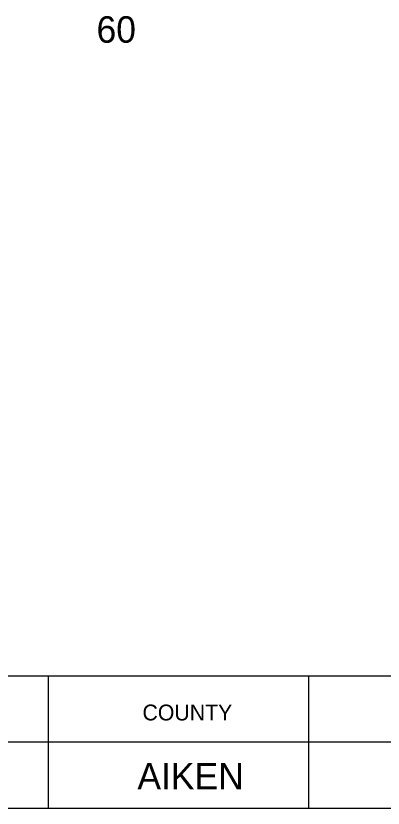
# Model space of a CAD drawing. Extents: x 1000 to 1162, y 999 to 8520.
# Drawn here: x 1138.48 to 1145.41, y 7425.05 to 7440.01 of the extents above; entities that cross this region are included whole.
import ezdxf

# ---------------------------------------------------------------- set-up
doc = ezdxf.new("R2010")
doc.units = 0
for name, color, linetype in [('Level 20', 7, 'Continuous'), ('Level 3', 7, 'Continuous'), ('Level 56', 7, 'Continuous')]:
    doc.layers.add(name, color=color, linetype=linetype)

msp = doc.modelspace()

# ---------------------------------------------------------------- linework, layer by layer
at = {"layer": 'Level 3'}
for p, q in [((1133.055, 7427.546), (1161.555, 7427.546)), ((1133.055, 7427.546), (1161.555, 7427.546)), ((1133.055, 7427.546), (1161.555, 7427.546)), ((1133.055, 7427.546), (1161.555, 7427.546)), ((1133.055, 7427.546), (1161.555, 7427.546)), ((1133.055, 7427.546), (1161.555, 7427.546)), ((1133.055, 7427.546), (1161.555, 7427.546)), ((1133.055, 7427.546), (1161.555, 7427.546)), ((1133.055, 7427.546), (1161.555, 7427.546)), ((1133.055, 7427.546), (1161.555, 7427.546)), ((1133.055, 7427.546), (1161.555, 7427.546)), ((1133.055, 7427.546), (1161.555, 7427.546)), ((1133.055, 7427.546), (1161.555, 7427.546)), ((1133.055, 7427.546), (1161.555, 7427.546)), ((1133.055, 7427.546), (1161.555, 7427.546)), ((1133.055, 7427.546), (1161.555, 7427.546)), ((1133.055, 7427.546), (1161.555, 7427.546)), ((1133.055, 7427.546), (1161.555, 7427.546)), ((1133.055, 7427.546), (1161.555, 7427.546)), ((1133.055, 7427.546), (1161.555, 7427.546)), ((1133.055, 7427.546), (1161.555, 7427.546)), ((1133.055, 7427.546), (1161.555, 7427.546)), ((1133.055, 7427.546), (1161.555, 7427.546)), ((1133.055, 7427.546), (1161.555, 7427.546)), ((1133.055, 7427.546), (1161.555, 7427.546)), ((1133.055, 7427.546), (1161.555, 7427.546)), ((1133.055, 7427.546), (1161.555, 7427.546)), ((1133.055, 7427.546), (1161.555, 7427.546)), ((1133.055, 7427.546), (1161.555, 7427.546)), ((1133.055, 7427.546), (1161.555, 7427.546)), ((1133.055, 7427.546), (1161.555, 7427.546)), ((1133.055, 7427.546), (1161.555, 7427.546)), ((1133.055, 7427.546), (1161.555, 7427.546)), ((1133.055, 7427.546), (1161.555, 7427.546)), ((1133.055, 7427.546), (1161.555, 7427.546)), ((1133.055, 7427.546), (1161.555, 7427.546)), ((1133.055, 7427.546), (1161.555, 7427.546)), ((1133.055, 7427.546), (1161.555, 7427.546)), ((1133.055, 7427.546), (1161.555, 7427.546)), ((1133.055, 7427.546), (1161.555, 7427.546)), ((1133.055, 7427.546), (1161.555, 7427.546)), ((1133.055, 7427.546), (1161.555, 7427.546)), ((1133.055, 7427.546), (1161.555, 7427.546)), ((1133.055, 7427.546), (1161.555, 7427.546)), ((1133.055, 7427.546), (1161.555, 7427.546)), ((1133.055, 7427.546), (1161.555, 7427.546)), ((1133.055, 7427.546), (1161.555, 7427.546)), ((1133.055, 7427.546), (1161.555, 7427.546)), ((1133.055, 7427.546), (1161.555, 7427.546)), ((1133.055, 7427.546), (1161.555, 7427.546)), ((1133.055, 7427.546), (1161.555, 7427.546)), ((1133.055, 7427.546), (1161.555, 7427.546)), ((1133.055, 7427.546), (1161.555, 7427.546)), ((1133.055, 7427.546), (1161.555, 7427.546)), ((1139.087, 7427.546), (1139.087, 7425.046)), ((1139.087, 7427.546), (1139.087, 7425.046)), ((1139.087, 7427.546), (1139.087, 7425.046)), ((1139.087, 7427.546), (1139.087, 7425.046)), ((1139.087, 7427.546), (1139.087, 7425.046)), ((1139.087, 7427.546), (1139.087, 7425.046)), ((1139.087, 7427.546), (1139.087, 7425.046)), ((1139.087, 7427.546), (1139.087, 7425.046)), ((1139.087, 7427.546), (1139.087, 7425.046)), ((1139.087, 7427.546), (1139.087, 7425.046)), ((1139.087, 7427.546), (1139.087, 7425.046)), ((1139.087, 7427.546), (1139.087, 7425.046)), ((1139.087, 7427.546), (1139.087, 7425.046)), ((1139.087, 7427.546), (1139.087, 7425.046)), ((1139.087, 7427.546), (1139.087, 7425.046)), ((1139.087, 7427.546), (1139.087, 7425.046)), ((1139.087, 7427.546), (1139.087, 7425.046)), ((1139.087, 7427.546), (1139.087, 7425.046)), ((1139.087, 7427.546), (1139.087, 7425.046)), ((1139.087, 7427.546), (1139.087, 7425.046)), ((1139.087, 7427.546), (1139.087, 7425.046)), ((1139.087, 7427.546), (1139.087, 7425.046)), ((1139.087, 7427.546), (1139.087, 7425.046)), ((1139.087, 7427.546), (1139.087, 7425.046)), ((1139.087, 7427.546), (1139.087, 7425.046)), ((1139.087, 7427.546), (1139.087, 7425.046)), ((1139.087, 7427.546), (1139.087, 7425.046)), ((1139.087, 7427.546), (1139.087, 7425.046)), ((1139.087, 7427.546), (1139.087, 7425.046)), ((1139.087, 7427.546), (1139.087, 7425.046)), ((1139.087, 7427.546), (1139.087, 7425.046)), ((1139.087, 7427.546), (1139.087, 7425.046)), ((1139.087, 7427.546), (1139.087, 7425.046)), ((1139.087, 7427.546), (1139.087, 7425.046)), ((1139.087, 7427.546), (1139.087, 7425.046)), ((1139.087, 7427.546), (1139.087, 7425.046)), ((1139.087, 7427.546), (1139.087, 7425.046)), ((1139.087, 7427.546), (1139.087, 7425.046)), ((1139.087, 7427.546), (1139.087, 7425.046)), ((1139.087, 7427.546), (1139.087, 7425.046)), ((1139.087, 7427.546), (1139.087, 7425.046)), ((1139.087, 7427.546), (1139.087, 7425.046)), ((1139.087, 7427.546), (1139.087, 7425.046)), ((1139.087, 7427.546), (1139.087, 7425.046)), ((1139.087, 7427.546), (1139.087, 7425.046)), ((1139.087, 7427.546), (1139.087, 7425.046)), ((1139.087, 7427.546), (1139.087, 7425.046)), ((1139.087, 7427.546), (1139.087, 7425.046)), ((1139.087, 7427.546), (1139.087, 7425.046)), ((1139.087, 7427.546), (1139.087, 7425.046)), ((1139.087, 7427.546), (1139.087, 7425.046)), ((1139.087, 7427.546), (1139.087, 7425.046)), ((1139.087, 7427.546), (1139.087, 7425.046)), ((1139.087, 7427.546), (1139.087, 7425.046)), ((1144, 7427.546), (1144, 7425.046)), ((1144, 7427.546), (1144, 7425.046)), ((1144, 7427.546), (1144, 7425.046)), ((1144, 7427.546), (1144, 7425.046)), ((1144, 7427.546), (1144, 7425.046)), ((1144, 7427.546), (1144, 7425.046)), ((1144, 7427.546), (1144, 7425.046)), ((1144, 7427.546), (1144, 7425.046)), ((1144, 7427.546), (1144, 7425.046)), ((1144, 7427.546), (1144, 7425.046)), ((1144, 7427.546), (1144, 7425.046)), ((1144, 7427.546), (1144, 7425.046)), ((1144, 7427.546), (1144, 7425.046)), ((1144, 7427.546), (1144, 7425.046)), ((1144, 7427.546), (1144, 7425.046)), ((1144, 7427.546), (1144, 7425.046)), ((1144, 7427.546), (1144, 7425.046)), ((1144, 7427.546), (1144, 7425.046)), ((1144, 7427.546), (1144, 7425.046)), ((1144, 7427.546), (1144, 7425.046)), ((1144, 7427.546), (1144, 7425.046)), ((1144, 7427.546), (1144, 7425.046)), ((1144, 7427.546), (1144, 7425.046)), ((1144, 7427.546), (1144, 7425.046)), ((1144, 7427.546), (1144, 7425.046)), ((1144, 7427.546), (1144, 7425.046)), ((1144, 7427.546), (1144, 7425.046)), ((1144, 7427.546), (1144, 7425.046)), ((1144, 7427.546), (1144, 7425.046)), ((1144, 7427.546), (1144, 7425.046)), ((1144, 7427.546), (1144, 7425.046)), ((1144, 7427.546), (1144, 7425.046)), ((1144, 7427.546), (1144, 7425.046)), ((1144, 7427.546), (1144, 7425.046)), ((1144, 7427.546), (1144, 7425.046)), ((1144, 7427.546), (1144, 7425.046)), ((1144, 7427.546), (1144, 7425.046)), ((1144, 7427.546), (1144, 7425.046)), ((1144, 7427.546), (1144, 7425.046)), ((1144, 7427.546), (1144, 7425.046)), ((1144, 7427.546), (1144, 7425.046)), ((1144, 7427.546), (1144, 7425.046)), ((1144, 7427.546), (1144, 7425.046)), ((1144, 7427.546), (1144, 7425.046)), ((1144, 7427.546), (1144, 7425.046)), ((1144, 7427.546), (1144, 7425.046)), ((1144, 7427.546), (1144, 7425.046)), ((1144, 7427.546), (1144, 7425.046)), ((1144, 7427.546), (1144, 7425.046)), ((1144, 7427.546), (1144, 7425.046)), ((1144, 7427.546), (1144, 7425.046)), ((1144, 7427.546), (1144, 7425.046)), ((1144, 7427.546), (1144, 7425.046)), ((1144, 7427.546), (1144, 7425.046)), ((1133.055, 7426.296), (1161.555, 7426.296)), ((1133.055, 7426.296), (1161.555, 7426.296)), ((1133.055, 7426.296), (1161.555, 7426.296)), ((1133.055, 7426.296), (1161.555, 7426.296)), ((1133.055, 7426.296), (1161.555, 7426.296)), ((1133.055, 7426.296), (1161.555, 7426.296)), ((1133.055, 7426.296), (1161.555, 7426.296)), ((1133.055, 7426.296), (1161.555, 7426.296)), ((1133.055, 7426.296), (1161.555, 7426.296)), ((1133.055, 7426.296), (1161.555, 7426.296)), ((1133.055, 7426.296), (1161.555, 7426.296)), ((1133.055, 7426.296), (1161.555, 7426.296)), ((1133.055, 7426.296), (1161.555, 7426.296)), ((1133.055, 7426.296), (1161.555, 7426.296)), ((1133.055, 7426.296), (1161.555, 7426.296)), ((1133.055, 7426.296), (1161.555, 7426.296)), ((1133.055, 7426.296), (1161.555, 7426.296)), ((1133.055, 7426.296), (1161.555, 7426.296)), ((1133.055, 7426.296), (1161.555, 7426.296)), ((1133.055, 7426.296), (1161.555, 7426.296)), ((1133.055, 7426.296), (1161.555, 7426.296)), ((1133.055, 7426.296), (1161.555, 7426.296)), ((1133.055, 7426.296), (1161.555, 7426.296)), ((1133.055, 7426.296), (1161.555, 7426.296)), ((1133.055, 7426.296), (1161.555, 7426.296)), ((1133.055, 7426.296), (1161.555, 7426.296)), ((1133.055, 7426.296), (1161.555, 7426.296)), ((1133.055, 7426.296), (1161.555, 7426.296)), ((1133.055, 7426.296), (1161.555, 7426.296)), ((1133.055, 7426.296), (1161.555, 7426.296)), ((1133.055, 7426.296), (1161.555, 7426.296)), ((1133.055, 7426.296), (1161.555, 7426.296)), ((1133.055, 7426.296), (1161.555, 7426.296)), ((1133.055, 7426.296), (1161.555, 7426.296)), ((1133.055, 7426.296), (1161.555, 7426.296)), ((1133.055, 7426.296), (1161.555, 7426.296)), ((1133.055, 7426.296), (1161.555, 7426.296)), ((1133.055, 7426.296), (1161.555, 7426.296)), ((1133.055, 7426.296), (1161.555, 7426.296)), ((1133.055, 7426.296), (1161.555, 7426.296)), ((1133.055, 7426.296), (1161.555, 7426.296)), ((1133.055, 7426.296), (1161.555, 7426.296)), ((1133.055, 7426.296), (1161.555, 7426.296)), ((1133.055, 7426.296), (1161.555, 7426.296)), ((1133.055, 7426.296), (1161.555, 7426.296)), ((1133.055, 7426.296), (1161.555, 7426.296)), ((1133.055, 7426.296), (1161.555, 7426.296)), ((1133.055, 7426.296), (1161.555, 7426.296)), ((1133.055, 7426.296), (1161.555, 7426.296)), ((1133.055, 7426.296), (1161.555, 7426.296)), ((1133.055, 7426.296), (1161.555, 7426.296)), ((1133.055, 7426.296), (1161.555, 7426.296)), ((1133.055, 7426.296), (1161.555, 7426.296)), ((1133.055, 7426.296), (1161.555, 7426.296)), ((1133.055, 7425.046), (1161.555, 7425.046)), ((1133.055, 7425.046), (1161.555, 7425.046)), ((1133.055, 7425.046), (1161.555, 7425.046)), ((1133.055, 7425.046), (1161.555, 7425.046)), ((1133.055, 7425.046), (1161.555, 7425.046)), ((1133.055, 7425.046), (1161.555, 7425.046)), ((1133.055, 7425.046), (1161.555, 7425.046)), ((1133.055, 7425.046), (1161.555, 7425.046)), ((1133.055, 7425.046), (1161.555, 7425.046)), ((1133.055, 7425.046), (1161.555, 7425.046)), ((1133.055, 7425.046), (1161.555, 7425.046)), ((1133.055, 7425.046), (1161.555, 7425.046)), ((1133.055, 7425.046), (1161.555, 7425.046)), ((1133.055, 7425.046), (1161.555, 7425.046)), ((1133.055, 7425.046), (1161.555, 7425.046)), ((1133.055, 7425.046), (1161.555, 7425.046)), ((1133.055, 7425.046), (1161.555, 7425.046)), ((1133.055, 7425.046), (1161.555, 7425.046)), ((1133.055, 7425.046), (1161.555, 7425.046)), ((1133.055, 7425.046), (1161.555, 7425.046)), ((1133.055, 7425.046), (1161.555, 7425.046)), ((1133.055, 7425.046), (1161.555, 7425.046)), ((1133.055, 7425.046), (1161.555, 7425.046)), ((1133.055, 7425.046), (1161.555, 7425.046)), ((1133.055, 7425.046), (1161.555, 7425.046)), ((1133.055, 7425.046), (1161.555, 7425.046)), ((1133.055, 7425.046), (1161.555, 7425.046)), ((1133.055, 7425.046), (1161.555, 7425.046)), ((1133.055, 7425.046), (1161.555, 7425.046)), ((1133.055, 7425.046), (1161.555, 7425.046)), ((1133.055, 7425.046), (1161.555, 7425.046)), ((1133.055, 7425.046), (1161.555, 7425.046)), ((1133.055, 7425.046), (1161.555, 7425.046)), ((1133.055, 7425.046), (1161.555, 7425.046)), ((1133.055, 7425.046), (1161.555, 7425.046)), ((1133.055, 7425.046), (1161.555, 7425.046)), ((1133.055, 7425.046), (1161.555, 7425.046)), ((1133.055, 7425.046), (1161.555, 7425.046)), ((1133.055, 7425.046), (1161.555, 7425.046)), ((1133.055, 7425.046), (1161.555, 7425.046)), ((1133.055, 7425.046), (1161.555, 7425.046)), ((1133.055, 7425.046), (1161.555, 7425.046)), ((1133.055, 7425.046), (1161.555, 7425.046)), ((1133.055, 7425.046), (1161.555, 7425.046)), ((1133.055, 7425.046), (1161.555, 7425.046)), ((1133.055, 7425.046), (1161.555, 7425.046)), ((1133.055, 7425.046), (1161.555, 7425.046)), ((1133.055, 7425.046), (1161.555, 7425.046)), ((1133.055, 7425.046), (1161.555, 7425.046)), ((1133.055, 7425.046), (1161.555, 7425.046)), ((1133.055, 7425.046), (1161.555, 7425.046)), ((1133.055, 7425.046), (1161.555, 7425.046)), ((1133.055, 7425.046), (1161.555, 7425.046)), ((1133.055, 7425.046), (1161.555, 7425.046))]:
    msp.add_line(p, q, dxfattribs=at)

# ---------------------------------------------------------------- texts
at = {"layer": 'Level 20'}
msp.add_text('AIKEN', height=0.5, dxfattribs=at).set_placement((1140.771, 7425.4))
at = {"layer": 'Level 3'}
msp.add_text('COUNTY', height=0.3, dxfattribs=at).set_placement((1140.867, 7426.702))
msp.add_text('COUNTY', height=0.3, dxfattribs=at).set_placement((1140.867, 7426.702))
msp.add_text('COUNTY', height=0.3, dxfattribs=at).set_placement((1140.867, 7426.702))
msp.add_text('COUNTY', height=0.3, dxfattribs=at).set_placement((1140.867, 7426.702))
msp.add_text('COUNTY', height=0.3, dxfattribs=at).set_placement((1140.867, 7426.702))
msp.add_text('COUNTY', height=0.3, dxfattribs=at).set_placement((1140.867, 7426.702))
msp.add_text('COUNTY', height=0.3, dxfattribs=at).set_placement((1140.867, 7426.702))
msp.add_text('COUNTY', height=0.3, dxfattribs=at).set_placement((1140.867, 7426.702))
msp.add_text('COUNTY', height=0.3, dxfattribs=at).set_placement((1140.867, 7426.702))
msp.add_text('COUNTY', height=0.3, dxfattribs=at).set_placement((1140.867, 7426.702))
msp.add_text('COUNTY', height=0.3, dxfattribs=at).set_placement((1140.867, 7426.702))
msp.add_text('COUNTY', height=0.3, dxfattribs=at).set_placement((1140.867, 7426.702))
msp.add_text('COUNTY', height=0.3, dxfattribs=at).set_placement((1140.867, 7426.702))
msp.add_text('COUNTY', height=0.3, dxfattribs=at).set_placement((1140.867, 7426.702))
msp.add_text('COUNTY', height=0.3, dxfattribs=at).set_placement((1140.867, 7426.702))
msp.add_text('COUNTY', height=0.3, dxfattribs=at).set_placement((1140.867, 7426.702))
msp.add_text('COUNTY', height=0.3, dxfattribs=at).set_placement((1140.867, 7426.702))
msp.add_text('COUNTY', height=0.3, dxfattribs=at).set_placement((1140.867, 7426.702))
msp.add_text('COUNTY', height=0.3, dxfattribs=at).set_placement((1140.867, 7426.702))
msp.add_text('COUNTY', height=0.3, dxfattribs=at).set_placement((1140.867, 7426.702))
msp.add_text('COUNTY', height=0.3, dxfattribs=at).set_placement((1140.867, 7426.702))
msp.add_text('COUNTY', height=0.3, dxfattribs=at).set_placement((1140.867, 7426.702))
msp.add_text('COUNTY', height=0.3, dxfattribs=at).set_placement((1140.867, 7426.702))
msp.add_text('COUNTY', height=0.3, dxfattribs=at).set_placement((1140.867, 7426.702))
msp.add_text('COUNTY', height=0.3, dxfattribs=at).set_placement((1140.867, 7426.702))
msp.add_text('COUNTY', height=0.3, dxfattribs=at).set_placement((1140.867, 7426.702))
msp.add_text('COUNTY', height=0.3, dxfattribs=at).set_placement((1140.867, 7426.702))
msp.add_text('COUNTY', height=0.3, dxfattribs=at).set_placement((1140.867, 7426.702))
msp.add_text('COUNTY', height=0.3, dxfattribs=at).set_placement((1140.867, 7426.702))
msp.add_text('COUNTY', height=0.3, dxfattribs=at).set_placement((1140.867, 7426.702))
msp.add_text('COUNTY', height=0.3, dxfattribs=at).set_placement((1140.867, 7426.702))
msp.add_text('COUNTY', height=0.3, dxfattribs=at).set_placement((1140.867, 7426.702))
msp.add_text('COUNTY', height=0.3, dxfattribs=at).set_placement((1140.867, 7426.702))
msp.add_text('COUNTY', height=0.3, dxfattribs=at).set_placement((1140.867, 7426.702))
msp.add_text('COUNTY', height=0.3, dxfattribs=at).set_placement((1140.867, 7426.702))
msp.add_text('COUNTY', height=0.3, dxfattribs=at).set_placement((1140.867, 7426.702))
msp.add_text('COUNTY', height=0.3, dxfattribs=at).set_placement((1140.867, 7426.702))
msp.add_text('COUNTY', height=0.3, dxfattribs=at).set_placement((1140.867, 7426.702))
msp.add_text('COUNTY', height=0.3, dxfattribs=at).set_placement((1140.867, 7426.702))
msp.add_text('COUNTY', height=0.3, dxfattribs=at).set_placement((1140.867, 7426.702))
msp.add_text('COUNTY', height=0.3, dxfattribs=at).set_placement((1140.867, 7426.702))
msp.add_text('COUNTY', height=0.3, dxfattribs=at).set_placement((1140.867, 7426.702))
msp.add_text('COUNTY', height=0.3, dxfattribs=at).set_placement((1140.867, 7426.702))
msp.add_text('COUNTY', height=0.3, dxfattribs=at).set_placement((1140.867, 7426.702))
msp.add_text('COUNTY', height=0.3, dxfattribs=at).set_placement((1140.867, 7426.702))
msp.add_text('COUNTY', height=0.3, dxfattribs=at).set_placement((1140.867, 7426.702))
msp.add_text('COUNTY', height=0.3, dxfattribs=at).set_placement((1140.867, 7426.702))
msp.add_text('COUNTY', height=0.3, dxfattribs=at).set_placement((1140.867, 7426.702))
msp.add_text('COUNTY', height=0.3, dxfattribs=at).set_placement((1140.867, 7426.702))
msp.add_text('COUNTY', height=0.3, dxfattribs=at).set_placement((1140.867, 7426.702))
msp.add_text('COUNTY', height=0.3, dxfattribs=at).set_placement((1140.867, 7426.702))
msp.add_text('COUNTY', height=0.3, dxfattribs=at).set_placement((1140.867, 7426.702))
msp.add_text('COUNTY', height=0.3, dxfattribs=at).set_placement((1140.867, 7426.702))
msp.add_text('COUNTY', height=0.3, dxfattribs=at).set_placement((1140.867, 7426.702))
at = {"layer": 'Level 56'}
msp.add_text('60', height=0.5, dxfattribs=at).set_placement((1140, 7439.5))

doc.saveas('drawing.dxf')
